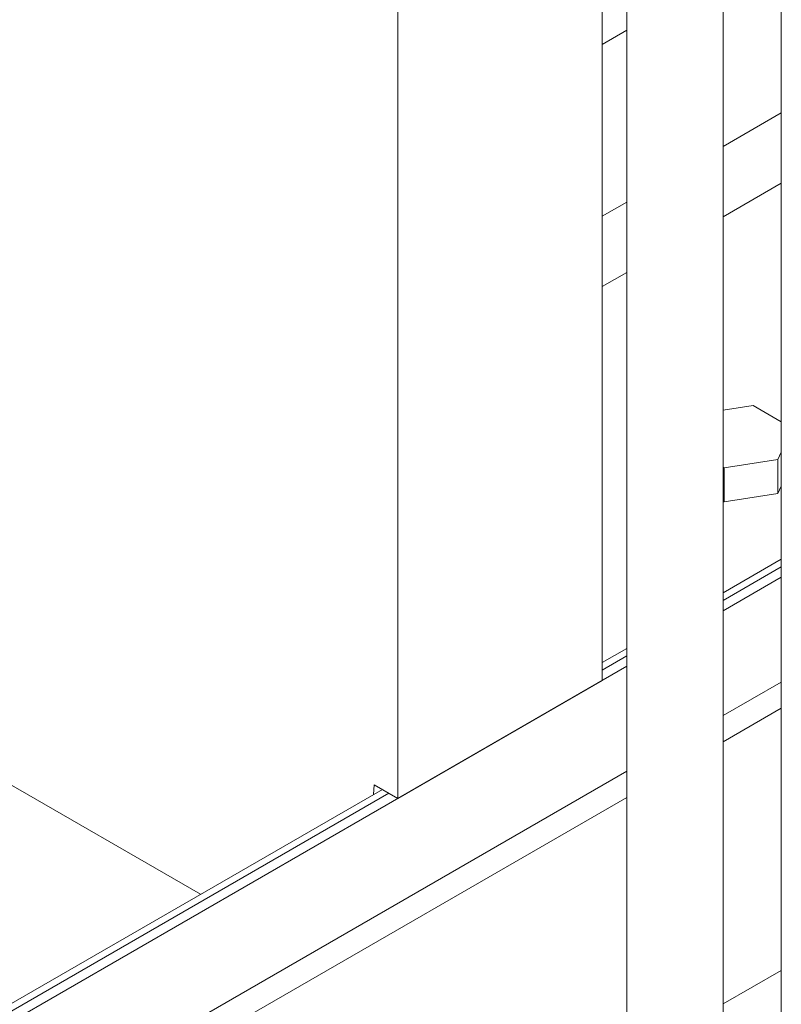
# Model space of a CAD drawing. Header units: millimetres. Extents: x 525 to 29324, y 175 to 20618.
# Tile 259 of 588: x 13972 to 14210, y 13058 to 13364. Entities that reach past the tile are written whole.
import ezdxf

# ---------------------------------------------------------------- set-up
doc = ezdxf.new("R2010")
doc.units = ezdxf.units.MM
doc.linetypes.add('SLD-Centrada-doble', pattern=[12.7, 6.35, -1.27, 1.27, -1.27, 1.27, -1.27])
doc.linetypes.add('SLD-Continua', pattern=[0])

msp = doc.modelspace()

# ---------------------------------------------------------------- linework, layer by layer
at = {"color": 7, "linetype": 'SLD-Continua', "lineweight": 18, "ltscale": 35}
for p, q in [((14090.22, 13121.92), (14090.22, 13861.14)), ((14090.22, 13121.92), (14090.22, 13861.14)), ((14090.22, 13121.92), (14090.22, 13861.14)), ((14090.22, 13121.92), (14090.22, 13861.14)), ((14090.22, 13121.92), (14090.22, 13861.14)), ((14153.85, 13158.65), (14153.85, 13499.11)), ((14153.85, 13158.65), (14153.85, 13499.11)), ((14153.85, 13158.65), (14153.85, 13499.11)), ((14153.85, 13158.65), (14153.85, 13499.11)), ((14153.85, 13158.65), (14153.85, 13499.11)), ((14161.48, 13494.7), (14161.48, 12561.97)), ((14191.48, 12561.97), (14191.48, 13477.39)), ((14209.57, 13466.95), (14209.57, 12534.21)), ((14200.76, 13244.23), (14191.48, 13242.79)), ((14200.76, 13244.23), (14191.48, 13242.79)), ((14200.76, 13244.23), (14191.48, 13242.79)), ((14209.57, 13239.15), (14200.76, 13244.23)), ((14209.57, 13239.15), (14200.76, 13244.23)), ((14209.57, 13239.15), (14200.76, 13244.23)), ((14208.53, 13227.5), (14209.57, 13229.73)), ((14208.53, 13227.5), (14209.57, 13229.73)), ((14208.53, 13227.5), (14209.57, 13229.73)), ((14191.8, 13224.91), (14208.53, 13227.5)), ((14191.8, 13224.91), (14208.53, 13227.5)), ((14191.8, 13224.91), (14208.53, 13227.5)), ((14208.53, 13216.89), (14208.53, 13227.5)), ((14208.53, 13216.89), (14208.53, 13227.5)), ((14208.53, 13216.89), (14208.53, 13227.5)), ((14191.48, 13225.09), (14191.8, 13224.91)), ((14191.48, 13225.09), (14191.8, 13224.91)), ((14191.48, 13225.09), (14191.8, 13224.91)), ((14191.8, 13214.3), (14191.8, 13224.91)), ((14191.8, 13214.3), (14191.8, 13224.91)), ((14191.8, 13214.3), (14191.8, 13224.91)), ((14191.8, 13214.3), (14208.53, 13216.89)), ((14191.8, 13214.3), (14208.53, 13216.89)), ((14191.8, 13214.3), (14208.53, 13216.89)), ((14208.53, 13216.89), (14209.57, 13219.12)), ((14208.53, 13216.89), (14209.57, 13219.12)), ((14208.53, 13216.89), (14209.57, 13219.12)), ((14191.48, 13214.48), (14191.8, 13214.3)), ((14191.48, 13214.48), (14191.8, 13214.3)), ((14191.48, 13214.48), (14191.8, 13214.3)), ((14209.57, 13196.4), (14191.48, 13185.96)), ((14209.57, 13196.4), (14191.48, 13185.96)), ((14209.57, 13196.4), (14191.48, 13185.96)), ((14209.57, 13196.4), (14191.48, 13185.96)), ((14209.57, 13196.4), (14191.48, 13185.96)), ((14209.57, 13190.81), (14191.48, 13180.38)), ((14209.57, 13190.81), (14191.48, 13180.38)), ((14209.57, 13190.81), (14191.48, 13180.38)), ((14209.57, 13190.81), (14191.48, 13180.38)), ((14209.57, 13190.81), (14191.48, 13180.38)), ((14161.48, 13168.64), (14153.85, 13164.24)), ((14161.48, 13168.64), (14153.85, 13164.24)), ((14161.48, 13168.64), (14153.85, 13164.24)), ((14161.48, 13168.64), (14153.85, 13164.24)), ((14161.48, 13168.64), (14153.85, 13164.24)), ((14161.48, 13163.06), (11516.35, 11636.05)), ((14161.48, 13163.06), (11516.35, 11636.05)), ((14161.48, 13163.06), (11516.35, 11636.05)), ((14161.48, 13163.06), (11516.35, 11636.05)), ((14161.48, 13163.06), (11516.35, 11636.05)), ((14090.22, 13121.92), (14153.85, 13158.65)), ((14090.22, 13121.92), (14153.85, 13158.65)), ((14090.22, 13121.92), (14153.85, 13158.65)), ((14090.22, 13121.92), (14153.85, 13158.65)), ((14090.22, 13121.92), (14153.85, 13158.65)), ((14209.57, 13158.15), (14191.48, 13147.71)), ((14209.57, 13158.15), (14191.48, 13147.71)), ((14209.57, 13158.15), (14191.48, 13147.71)), ((14028.8, 13092.04), (13927.39, 13150.59)), ((14028.8, 13092.04), (13927.39, 13150.59)), ((14028.8, 13092.04), (13927.39, 13150.59)), ((14028.8, 13092.04), (13927.39, 13150.59)), ((14028.8, 13092.04), (13927.39, 13150.59)), ((14209.57, 13149.99), (14191.48, 13139.55)), ((14209.57, 13149.99), (14191.48, 13139.55)), ((14209.57, 13149.99), (14191.48, 13139.55)), ((14161.48, 13130.4), (11516.35, 11603.39)), ((14161.48, 13130.4), (11516.35, 11603.39)), ((14161.48, 13130.4), (11516.35, 11603.39)), ((14085.38, 13124.71), (13496.25, 12784.61)), ((14085.38, 13124.71), (13496.25, 12784.61)), ((14085.38, 13124.71), (13496.25, 12784.61)), ((14085.38, 13124.71), (13496.25, 12784.61)), ((14085.38, 13124.71), (13496.25, 12784.61)), ((14082.86, 13126.16), (14082.64, 13123.12)), ((14082.86, 13126.16), (14082.64, 13123.12)), ((14082.86, 13126.16), (14082.64, 13123.12)), ((14082.86, 13126.16), (14082.64, 13123.12)), ((14082.86, 13126.16), (14082.64, 13123.12)), ((14090.22, 13121.92), (14082.86, 13126.16)), ((14090.22, 13121.92), (14082.86, 13126.16)), ((14090.22, 13121.92), (14082.86, 13126.16)), ((14090.22, 13121.92), (14082.86, 13126.16)), ((14090.22, 13121.92), (14082.86, 13126.16)), ((14161.48, 13122.23), (11523.42, 11599.31)), ((14161.48, 13122.23), (11523.42, 11599.31)), ((14161.48, 13122.23), (11523.42, 11599.31)), ((14209.57, 13068.33), (14191.48, 13057.9)), ((14209.57, 13068.33), (14191.48, 13057.9)), ((14209.57, 13068.33), (14191.48, 13057.9))]:
    msp.add_line(p, q, dxfattribs=at)
at = {"color": 8, "linetype": 'SLD-Centrada-doble', "lineweight": 18, "ltscale": 35}
for p, q in [((14161.48, 13361.15), (14153.85, 13356.75)), ((14161.48, 13361.15), (14153.85, 13356.75)), ((14161.48, 13361.15), (14153.85, 13356.75)), ((14161.48, 13361.15), (14153.85, 13356.75)), ((14161.48, 13361.15), (14153.85, 13356.75)), ((14209.57, 13335.4), (14191.48, 13324.96)), ((14209.57, 13335.4), (14191.48, 13324.96)), ((14209.57, 13335.4), (14191.48, 13324.96)), ((14209.57, 13335.4), (14191.48, 13324.96)), ((14209.57, 13335.4), (14191.48, 13324.96)), ((14209.57, 13313.49), (14191.48, 13303.05)), ((14209.57, 13313.49), (14191.48, 13303.05)), ((14209.57, 13313.49), (14191.48, 13303.05)), ((14209.57, 13313.49), (14191.48, 13303.05)), ((14209.57, 13313.49), (14191.48, 13303.05)), ((14161.48, 13307.65), (14153.85, 13303.24)), ((14161.48, 13307.65), (14153.85, 13303.24)), ((14161.48, 13307.65), (14153.85, 13303.24)), ((14161.48, 13307.65), (14153.85, 13303.24)), ((14161.48, 13307.65), (14153.85, 13303.24)), ((14161.48, 13285.73), (14153.85, 13281.33)), ((14161.48, 13285.73), (14153.85, 13281.33)), ((14161.48, 13285.73), (14153.85, 13281.33)), ((14161.48, 13285.73), (14153.85, 13281.33)), ((14161.48, 13285.73), (14153.85, 13281.33)), ((14209.57, 13194.03), (14191.48, 13183.59)), ((14209.57, 13194.03), (14191.48, 13183.59)), ((14209.57, 13194.03), (14191.48, 13183.59)), ((14209.57, 13194.03), (14191.48, 13183.59)), ((14209.57, 13194.03), (14191.48, 13183.59)), ((14161.48, 13166.27), (14153.85, 13161.87)), ((14161.48, 13166.27), (14153.85, 13161.87)), ((14161.48, 13166.27), (14153.85, 13161.87)), ((14161.48, 13166.27), (14153.85, 13161.87)), ((14161.48, 13166.27), (14153.85, 13161.87)), ((14087.43, 13123.52), (13496.25, 12782.24)), ((14087.43, 13123.52), (13496.25, 12782.24)), ((14087.43, 13123.52), (13496.25, 12782.24)), ((14087.43, 13123.52), (13496.25, 12782.24)), ((14087.43, 13123.52), (13496.25, 12782.24))]:
    msp.add_line(p, q, dxfattribs=at)

doc.saveas('drawing.dxf')
